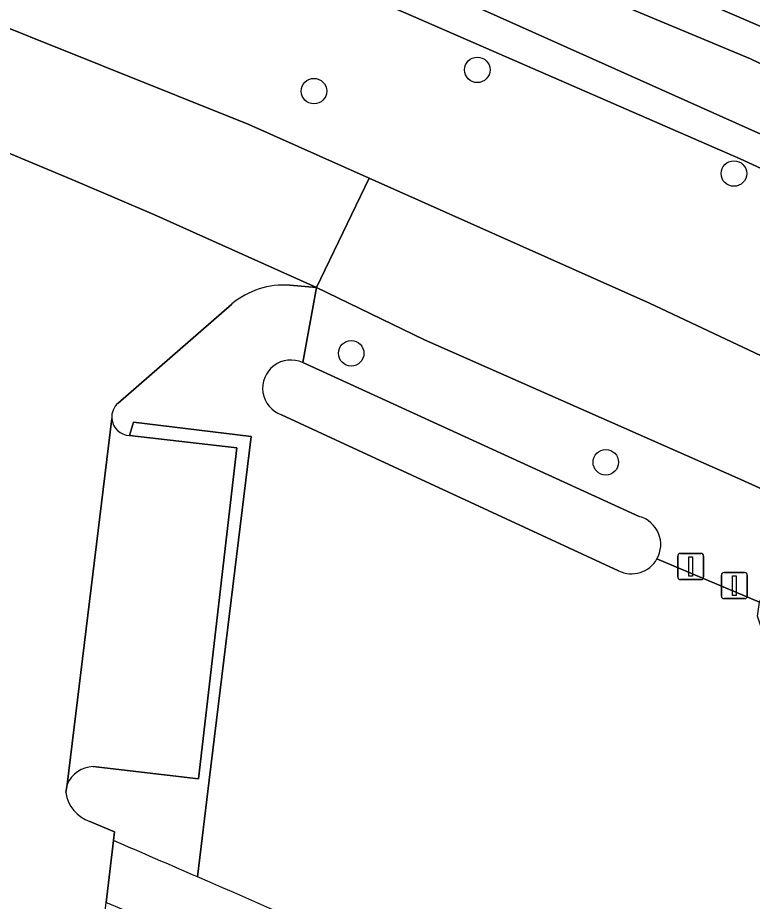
# Model space of a CAD drawing. Extents: x 157445 to 158888, y 383061 to 384688.
# Drawn here: x 157961.66 to 157989.81, y 384390.28 to 384424.14 of the extents above; entities that cross this region are included whole.
import ezdxf

# ---------------------------------------------------------------- set-up
doc = ezdxf.new("R2010")
doc.units = 0
for name, color, linetype in [('IMGEO_Afsluitpaal', 7, 'Continuous'), ('IMGEO_Berm_groen', 7, 'Continuous'), ('IMGEO_Boom', 7, 'Continuous'), ('IMGEO_Grasland_overig', 7, 'Continuous'), ('IMGEO_Groenvoorziening', 7, 'Continuous'), ('IMGEO_Haag', 7, 'Continuous'), ('IMGEO_Oever', 7, 'Continuous'), ('IMGEO_Parkeervlak_open', 7, 'Continuous'), ('IMGEO_Rijbaan_lokaal_gesloten', 7, 'Continuous'), ('IMGEO_Rijbaan_regionaal_gesloten', 7, 'Continuous'), ('IMGEO_Voetpad_halfverhard', 7, 'Continuous'), ('IMGEO_Waterloop', 7, 'Continuous')]:
    doc.layers.add(name, color=color, linetype=linetype)

msp = doc.modelspace()

# ---------------------------------------------------------------- linework, layer by layer
at = {"layer": 'IMGEO_Afsluitpaal'}
for p, q in [((157987.049, 384403.612), (157987.839, 384403.612)), ((157987.839, 384403.612), (157987.049, 384403.612)), ((157986.949, 384402.712), (157986.949, 384403.512)), ((157986.949, 384403.512), (157986.949, 384402.712)), ((157987.939, 384403.512), (157987.939, 384402.712)), ((157987.939, 384402.712), (157987.939, 384403.512)), ((157988.723, 384402.881), (157989.513, 384402.881)), ((157989.513, 384402.881), (157988.723, 384402.881)), ((157987.839, 384402.612), (157987.049, 384402.612)), ((157987.049, 384402.612), (157987.839, 384402.612)), ((157988.623, 384401.981), (157988.623, 384402.781)), ((157988.623, 384402.781), (157988.623, 384401.981)), ((157989.613, 384402.781), (157989.613, 384401.981)), ((157989.613, 384401.981), (157989.613, 384402.781)), ((157989.513, 384401.881), (157988.723, 384401.881)), ((157988.723, 384401.881), (157989.513, 384401.881))]:
    msp.add_line(p, q, dxfattribs=at)
for points in [[(157987.369, 384403.487), (157987.519, 384403.487), (157987.519, 384402.737), (157987.369, 384402.737), (157987.369, 384403.487)], [(157989.043, 384402.756), (157989.193, 384402.756), (157989.193, 384402.006), (157989.043, 384402.006), (157989.043, 384402.756)]]:
    msp.add_lwpolyline(points, dxfattribs=at)
for centre, start, end in [((157987.049, 384403.512), 90, 180), ((157987.049, 384403.512), 90, 180), ((157987.839, 384403.512), 0, 90), ((157987.839, 384403.512), 360, 90), ((157988.723, 384402.781), 90, 180), ((157988.723, 384402.781), 90, 180), ((157989.513, 384402.781), 0, 90), ((157989.513, 384402.781), 360, 90), ((157987.049, 384402.712), 180, 270), ((157987.049, 384402.712), 180, 270), ((157987.839, 384402.712), 270, 0), ((157987.839, 384402.712), 270, 0), ((157988.723, 384401.981), 180, 270), ((157988.723, 384401.981), 180, 270), ((157989.513, 384401.981), 270, 0), ((157989.513, 384401.981), 270, 0)]:
    msp.add_arc(centre, 0.1, start, end, dxfattribs=at)
at = {"layer": 'IMGEO_Berm_groen'}
for points in [[(158000.05, 384401.619), (157989.255, 384406.494), (157977.254, 384411.794), (157973.108, 384413.803), (157972.581, 384410.924), (157985.477, 384405.031)], [(157986.154, 384403.401), (157990.086, 384401.748), (157990.257, 384402.121), (157990.733, 384402.517), (157991.175, 384402.581), (157997.425, 384399.875), (158012.521, 384392.808), (158033.92, 384382.258), (158063.103, 384367.075)]]:
    msp.add_lwpolyline(points, dxfattribs=at)
msp.add_arc((157985.179, 384403.951), 1.12, 330.5591, 74.5508, dxfattribs=at)
at = {"layer": 'IMGEO_Boom'}
for centre in [(157979.27, 384422.145), (157973.013, 384421.329), (157989.101, 384418.17), (157974.441, 384411.282), (157984.193, 384407.105)]:
    msp.add_circle(centre, 0.489, dxfattribs=at)
at = {"layer": 'IMGEO_Grasland_overig'}
msp.add_lwpolyline([(157971.846, 384431.677), (157990.487, 384423.654), (158009.261, 384414.9), (158022.097, 384408.785), (158034.807, 384402.442), (158044.025, 384397.496)], dxfattribs=at)
at = {"layer": 'IMGEO_Groenvoorziening'}
for points in [[(157820.945, 384476.973), (157839.246, 384469.587), (157860.388, 384461.969), (157896.654, 384448.303), (157903.192, 384445.907), (157920.002, 384439.745), (157942.471, 384431.308), (157970.525, 384420.05), (157975.125, 384417.998), (157985.866, 384413.206), (158000, 384406.532), (158023.071, 384396.032), (158032.545, 384391.154), (158046.847, 384384.056)], [(158047.713, 384390.32), (158032.486, 384398.323), (158024.803, 384402.27), (158013.479, 384407.608), (157989.337, 384418.729), (157976.53, 384424.318), (157966.627, 384428.515), (157946.81, 384436.575), (157932.425, 384442.133), (157921.036, 384446.137), (157913.287, 384448.955)], [(157972.581, 384410.924), (157973.108, 384413.803), (157972.094, 384413.888)], [(157969.865, 384413.171), (157965.512, 384409.375)], [(157968.558, 384391.214), (157968.998, 384394.928), (157970.609, 384408.096), (157966.105, 384408.647), (157965.947, 384408.134), (157970.054, 384407.664), (157968.596, 384394.974), (157964.556, 384395.441)], [(157965.947, 384408.134), (157966.105, 384408.647), (157970.609, 384408.096), (157968.998, 384394.928), (157968.558, 384391.214)], [(157984.686, 384402.944), (157971.768, 384408.928)], [(158098.908, 384344.586), (158075.211, 384358.073), (158068.187, 384361.936), (158037.267, 384378.292), (158028.901, 384382.218), (158019.16, 384386.552), (157990.776, 384400.229), (157990.179, 384400.675), (157990, 384401.203), (157990.086, 384401.748), (157986.154, 384403.401)], [(157963.561, 384394.762), (157963.511, 384394.451)], [(157964.426, 384393.345), (157965.374, 384392.94), (157965.335, 384392.608)]]:
    msp.add_lwpolyline(points, dxfattribs=at)
for centre, radius, start, end in [((157971.868, 384410.769), 3.128, 85.849, 129.8137), ((157972.127, 384409.945), 1.079, 65.1252, 250.5512), ((157965.973, 384408.837), 0.708, 130.5917, 184.7157), ((157965.971, 384408.84), 0.706, 184.9339, 268.0924), ((157985.178, 384403.951), 1.12, 243.9622, 330.6214), ((157964.586, 384394.329), 1.113, 91.5403, 157.0799), ((157964.847, 384394.625), 1.348, 187.419, 251.7833), ((157418.816, 383124.606), 1380.765, 66.537874, 66.683588), ((157480.147, 383266.8), 1225.909, 65.017964, 66.521348)]:
    msp.add_arc(centre, radius, start, end, dxfattribs=at)
at = {"layer": 'IMGEO_Haag'}
for points in [[(157968.558, 384391.214), (157968.998, 384394.928), (157970.609, 384408.096), (157966.105, 384408.647), (157965.947, 384408.134), (157970.054, 384407.664), (157968.596, 384394.974), (157964.556, 384395.441)], [(157963.561, 384394.762), (157963.511, 384394.451)], [(157964.426, 384393.345), (157965.374, 384392.94), (157965.335, 384392.608)]]:
    msp.add_lwpolyline(points, dxfattribs=at)
for centre, radius, start, end in [((157964.586, 384394.329), 1.113, 91.5403, 157.0799), ((157964.847, 384394.625), 1.348, 187.419, 251.7833), ((157418.816, 383124.606), 1380.765, 66.537874, 66.683588)]:
    msp.add_arc(centre, radius, start, end, dxfattribs=at)
at = {"layer": 'IMGEO_Oever'}
for points in [[(158312.475, 384212.35), (158296.615, 384198.358), (158295.596, 384197.466), (158294.407, 384197.594), (158293.006, 384197.891), (158290.288, 384200.227), (158258.187, 384236.872), (158254.981, 384240.396), (158227.889, 384270.078), (158216.254, 384283.156), (158200.543, 384297.764), (158190.437, 384305.917), (158168.017, 384320.948), (158140.204, 384339.717), (158094.344, 384367.106), (158046.53, 384392.328), (158004.747, 384413.135), (157966.276, 384430.375), (157905.469, 384452.965), (157878.208, 384463.411), (157849.758, 384474.112), (157810.097, 384488.379)], [(158044.025, 384397.496), (158034.807, 384402.442), (158022.097, 384408.785), (158009.261, 384414.9), (157990.487, 384423.654), (157971.846, 384431.677), (157962.498, 384435.701), (157953.087, 384438.483), (157939.795, 384443.325), (157927.423, 384448.052), (157910.829, 384453.837), (157900.097, 384457.988), (157876.251, 384466.243), (157863.518, 384470.478), (157851.845, 384475.104), (157841.292, 384479.016), (157829.305, 384483.791), (157821.301, 384486.706)], [(157820.607, 384485.662), (157847.019, 384476.076), (157900.649, 384456.755), (157929.269, 384445.885), (157963.494, 384433.528), (157989.736, 384422.573), (158035.511, 384400.492), (158081.796, 384376.033)], [(157823.885, 384482.053), (157831.648, 384479.984), (157843.044, 384475.869), (157868.364, 384466.004), (157878.307, 384462.614), (157888.046, 384458.88), (157906.465, 384451.547), (157913.287, 384448.955), (157921.036, 384446.137), (157932.425, 384442.133), (157946.81, 384436.575), (157966.627, 384428.515), (157976.53, 384424.318), (157989.337, 384418.729), (158013.479, 384407.608), (158024.803, 384402.27), (158032.486, 384398.323), (158047.713, 384390.32)]]:
    msp.add_lwpolyline(points, dxfattribs=at)
at = {"layer": 'IMGEO_Parkeervlak_open'}
for points in [[(157965.267, 384408.779), (157963.561, 384394.762)], [(157964.556, 384395.441), (157968.596, 384394.974), (157970.054, 384407.664), (157965.947, 384408.134)]]:
    msp.add_lwpolyline(points, dxfattribs=at)
for centre, radius, start, end in [((157965.971, 384408.84), 0.706, 184.9339, 268.0924), ((157964.586, 384394.329), 1.113, 91.5403, 157.0799)]:
    msp.add_arc(centre, radius, start, end, dxfattribs=at)
at = {"layer": 'IMGEO_Rijbaan_lokaal_gesloten'}
for points in [[(157972.094, 384413.888), (157973.108, 384413.803), (157966.875, 384416.599), (157963.885, 384417.88), (157956.678, 384420.892)], [(158046.847, 384384.056), (158032.545, 384391.154), (158023.071, 384396.032), (158000, 384406.532), (157985.866, 384413.206), (157975.125, 384417.998), (157973.108, 384413.803), (157977.254, 384411.794), (157989.255, 384406.494), (158000.05, 384401.619), (158019.478, 384392.428), (158038.018, 384383.186), (158056.566, 384373.683)], [(157965.512, 384409.375), (157969.865, 384413.171)], [(157963.511, 384394.451), (157963.561, 384394.762), (157965.267, 384408.779)], [(157961.036, 384408.541), (157959.482, 384395.113), (157959.209, 384392.751), (157958.524, 384386.828), (157958.509, 384386.7), (157957.492, 384377.911), (157960.395, 384376.402), (157960.526, 384377.513), (157963.395, 384376.097), (157965.057, 384390.241), (157965.335, 384392.608), (157965.374, 384392.94), (157964.426, 384393.345)]]:
    msp.add_lwpolyline(points, dxfattribs=at)
for centre, radius, start, end in [((157971.868, 384410.769), 3.128, 85.849, 129.8137), ((157965.973, 384408.837), 0.708, 130.5917, 184.7157), ((157964.847, 384394.625), 1.348, 187.419, 251.7833)]:
    msp.add_arc(centre, radius, start, end, dxfattribs=at)
at = {"layer": 'IMGEO_Rijbaan_regionaal_gesloten'}
msp.add_lwpolyline([(157901.226, 384441.805), (157935.998, 384428.501), (157942.529, 384426.09), (157956.678, 384420.892), (157963.885, 384417.88), (157966.875, 384416.599), (157973.108, 384413.803), (157975.125, 384417.998), (157970.525, 384420.05), (157942.471, 384431.308), (157920.002, 384439.745), (157903.192, 384445.907), (157896.654, 384448.303), (157860.388, 384461.969)], dxfattribs=at)
at = {"layer": 'IMGEO_Voetpad_halfverhard'}
msp.add_lwpolyline([(157965.335, 384392.608), (157965.057, 384390.241), (157965.154, 384390.199), (157965.25, 384390.157), (157965.73, 384389.95), (157966.21, 384389.742)], dxfattribs=at)
for centre, radius, start, end in [((157418.816, 383124.606), 1380.765, 66.537874, 66.683588), ((157480.147, 383266.8), 1225.909, 65.017964, 66.521348)]:
    msp.add_arc(centre, radius, start, end, dxfattribs=at)
at = {"layer": 'IMGEO_Waterloop'}
for points in [[(157810.097, 384488.379), (157849.758, 384474.112), (157878.208, 384463.411), (157905.469, 384452.965), (157966.276, 384430.375), (158004.747, 384413.135), (158046.53, 384392.328), (158094.344, 384367.106), (158140.204, 384339.717), (158168.017, 384320.948), (158190.437, 384305.917), (158200.543, 384297.764), (158216.254, 384283.156), (158227.889, 384270.078), (158254.981, 384240.396), (158258.187, 384236.872), (158290.288, 384200.227), (158293.006, 384197.891), (158294.407, 384197.594), (158295.596, 384197.466), (158296.615, 384198.358), (158312.475, 384212.35)], [(158081.796, 384376.033), (158035.511, 384400.492), (157989.736, 384422.573), (157963.494, 384433.528), (157929.269, 384445.885), (157900.649, 384456.755), (157847.019, 384476.076), (157820.607, 384485.662)], [(157985.477, 384405.031), (157972.581, 384410.924)], [(157971.768, 384408.928), (157984.686, 384402.944)]]:
    msp.add_lwpolyline(points, dxfattribs=at)
for centre, radius, start, end in [((157972.127, 384409.945), 1.079, 65.1252, 250.5512), ((157985.179, 384403.951), 1.12, 330.5591, 74.5508), ((157985.178, 384403.951), 1.12, 243.9622, 330.6214)]:
    msp.add_arc(centre, radius, start, end, dxfattribs=at)

doc.saveas('drawing.dxf')
